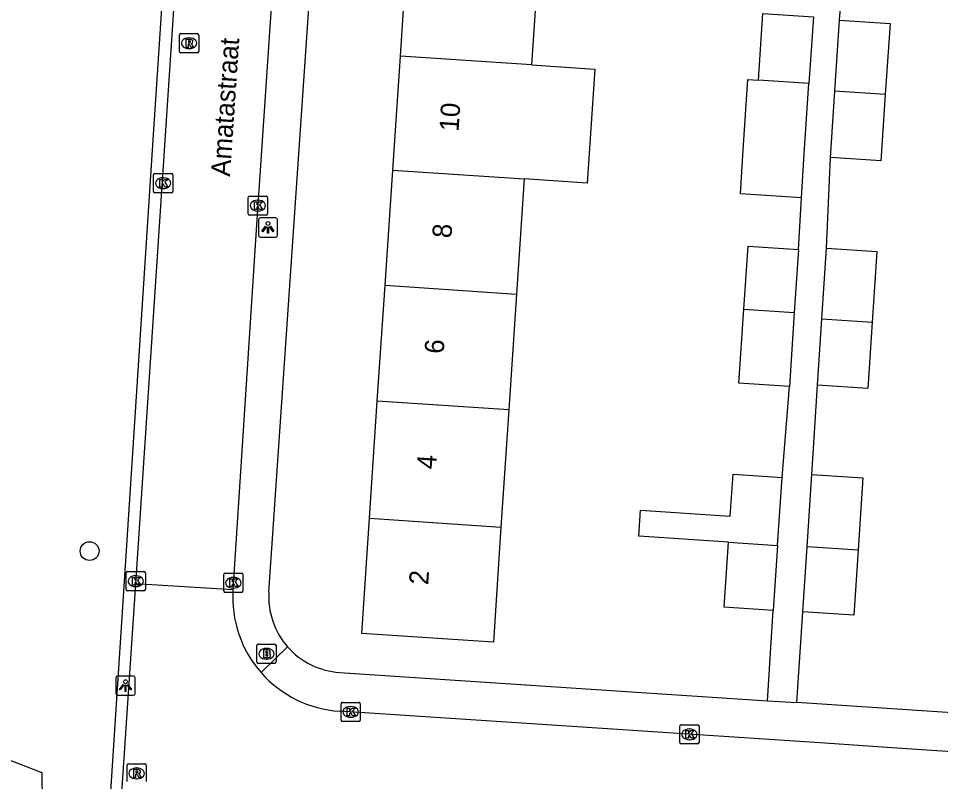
# Model space of a CAD drawing. Extents: x 161848 to 162726, y 385382 to 386521.
# Drawn here: x 161938.68 to 161986.62, y 385769.85 to 385809.54 of the extents above; entities that cross this region are included whole.
import ezdxf

# ---------------------------------------------------------------- set-up
doc = ezdxf.new("R2010")
doc.units = 0
for name, color, linetype in [('IMGEO_Berm_groen', 7, 'Continuous'), ('IMGEO_Boom', 7, 'Continuous'), ('IMGEO_Brandkraan', 7, 'Continuous'), ('IMGEO_Kolk', 7, 'Continuous'), ('IMGEO_Lichtpunt', 7, 'Continuous'), ('IMGEO_Openbare_ruimte_label', 7, 'Continuous'), ('IMGEO_Pand', 7, 'Continuous'), ('IMGEO_Pand_nummerreeks', 7, 'Continuous'), ('IMGEO_Rijbaan_lokaal_open', 7, 'Continuous'), ('IMGEO_Rioolput', 7, 'Continuous'), ('IMGEO_Verkeerseiland_open', 7, 'Continuous'), ('IMGEO_Voetpad_open', 7, 'Continuous')]:
    doc.layers.add(name, color=color, linetype=linetype)

msp = doc.modelspace()

# ---------------------------------------------------------------- linework, layer by layer
at = {"layer": 'IMGEO_Berm_groen'}
msp.add_lwpolyline([(161933.818, 385847.74), (161931.525, 385832.871), (161927.656, 385775.034), (161939.891, 385770.318), (161939.908, 385768.742)], dxfattribs=at)
at = {"layer": 'IMGEO_Boom'}
msp.add_circle((161942.377, 385781.84), 0.489, dxfattribs=at)
at = {"layer": 'IMGEO_Brandkraan'}
for p, q in [((161951.147, 385776.999), (161951.999, 385776.999)), ((161951.072, 385776.073), (161951.072, 385776.925)), ((161951.56, 385776.779), (161951.585, 385776.779)), ((161952.073, 385776.925), (161952.073, 385776.073)), ((161951.999, 385775.999), (161951.147, 385775.999)), ((161951.583, 385776.219), (161951.558, 385776.219))]:
    msp.add_line(p, q, dxfattribs=at)
for points in [[(161951.147, 385776.999), (161951.999, 385776.999)], [(161951.072, 385776.073), (161951.072, 385776.925)], [(161951.42, 385776.699), (161951.42, 385776.299), (161951.633, 385776.299)], [(161951.651, 385776.699), (161951.42, 385776.699)], [(161951.599, 385776.618), (161951.545, 385776.618), (161951.545, 385776.542)], [(161951.545, 385776.542), (161951.598, 385776.542)], [(161951.607, 385776.466), (161951.545, 385776.466), (161951.545, 385776.385)], [(161952.073, 385776.925), (161952.073, 385776.073)], [(161951.999, 385775.999), (161951.147, 385775.999)], [(161951.545, 385776.385), (161951.607, 385776.385)]]:
    msp.add_lwpolyline(points, dxfattribs=at)
for centre, radius, start, end in [((161951.149, 385776.923), 0.0765, 91.552, 178.448), ((161951.149, 385776.923), 0.0765, 91.552, 178.448), ((161951.997, 385776.923), 0.0765, 1.552, 88.448), ((161951.997, 385776.923), 0.0765, 1.552, 88.448), ((161951.6, 385776.58), 0.0379, 267.8285, 90.9355), ((161951.608, 385776.425), 0.0404, 269.8759, 90.5077), ((161951.655, 385776.554), 0.145, 59.4692, 91.5367), ((161951.68, 385776.601), 0.0922, 285.5137, 58.1501), ((161951.685, 385776.409), 0.105, 301.3115, 78.989), ((161951.149, 385776.075), 0.0765, 181.552, 268.448), ((161951.149, 385776.075), 0.0765, 181.552, 268.448), ((161951.639, 385776.55), 0.251, 268.6676, 293.5347), ((161951.997, 385776.075), 0.0765, 271.552, 358.448), ((161951.997, 385776.075), 0.0765, 271.552, 358.448)]:
    msp.add_arc(centre, radius, start, end, dxfattribs=at)
for centre, major_axis, ratio, start_param, end_param in [((161951.559, 385776.499), (-0.387, 0.002), 0.722429, 4.712389, 7.853982), ((161951.584, 385776.499), (-0.39, 0.002), 0.717154, 1.570796, 4.712389)]:
    msp.add_ellipse(centre, major_axis=major_axis, ratio=ratio, start_param=start_param, end_param=end_param, dxfattribs=at)
at = {"layer": 'IMGEO_Kolk'}
for p, q in [((161945.699, 385800.546), (161945.699, 385801.398)), ((161945.774, 385801.472), (161946.626, 385801.472)), ((161946.7, 385801.398), (161946.7, 385800.546)), ((161946.187, 385801.252), (161946.212, 385801.252)), ((161946.626, 385800.472), (161945.774, 385800.472)), ((161946.21, 385800.692), (161946.185, 385800.692)), ((161950.623, 385799.379), (161950.623, 385800.231)), ((161950.698, 385800.305), (161951.55, 385800.305)), ((161951.111, 385800.085), (161951.136, 385800.085)), ((161951.624, 385800.231), (161951.624, 385799.379)), ((161951.134, 385799.525), (161951.109, 385799.525)), ((161951.55, 385799.305), (161950.698, 385799.305)), ((161944.277, 385779.848), (161944.277, 385780.7)), ((161944.352, 385780.774), (161945.204, 385780.774)), ((161944.765, 385780.554), (161944.79, 385780.554)), ((161945.278, 385780.7), (161945.278, 385779.848)), ((161949.351, 385779.766), (161949.351, 385780.618)), ((161949.426, 385780.692), (161950.278, 385780.692)), ((161949.839, 385780.472), (161949.864, 385780.472)), ((161950.352, 385780.618), (161950.352, 385779.766)), ((161944.788, 385779.994), (161944.763, 385779.994)), ((161949.862, 385779.912), (161949.837, 385779.912)), ((161945.204, 385779.774), (161944.352, 385779.774)), ((161950.278, 385779.692), (161949.426, 385779.692)), ((161955.451, 385773.048), (161955.451, 385773.9)), ((161955.526, 385773.974), (161956.378, 385773.974)), ((161955.939, 385773.754), (161955.964, 385773.754)), ((161956.452, 385773.9), (161956.452, 385773.048)), ((161955.962, 385773.194), (161955.937, 385773.194)), ((161956.378, 385772.974), (161955.526, 385772.974)), ((161973.067, 385771.883), (161973.067, 385772.735)), ((161973.142, 385772.809), (161973.994, 385772.809)), ((161974.068, 385772.735), (161974.068, 385771.883)), ((161973.555, 385772.589), (161973.58, 385772.589)), ((161973.994, 385771.809), (161973.142, 385771.809)), ((161973.578, 385772.029), (161973.553, 385772.029))]:
    msp.add_line(p, q, dxfattribs=at)
for points in [[(161945.699, 385800.546), (161945.699, 385801.398)], [(161945.774, 385801.472), (161946.626, 385801.472)], [(161946.7, 385801.398), (161946.7, 385800.546)], [(161946.02, 385801.172), (161946.143, 385801.172), (161946.143, 385801.021), (161946.273, 385801.172), (161946.437, 385801.172), (161946.291, 385801.021), (161946.444, 385800.772), (161946.292, 385800.772), (161946.207, 385800.936), (161946.143, 385800.869), (161946.143, 385800.772), (161946.02, 385800.772), (161946.02, 385801.172)], [(161946.626, 385800.472), (161945.774, 385800.472)], [(161950.623, 385799.379), (161950.623, 385800.231)], [(161950.698, 385800.305), (161951.55, 385800.305)], [(161950.944, 385800.005), (161951.067, 385800.005), (161951.067, 385799.854), (161951.197, 385800.005), (161951.361, 385800.005), (161951.215, 385799.854), (161951.368, 385799.605), (161951.216, 385799.605), (161951.131, 385799.769), (161951.067, 385799.702), (161951.067, 385799.605), (161950.944, 385799.605), (161950.944, 385800.005)], [(161951.624, 385800.231), (161951.624, 385799.379)], [(161951.55, 385799.305), (161950.698, 385799.305)], [(161944.277, 385779.848), (161944.277, 385780.7)], [(161944.352, 385780.774), (161945.204, 385780.774)], [(161944.598, 385780.474), (161944.721, 385780.474), (161944.721, 385780.323), (161944.851, 385780.474), (161945.015, 385780.474), (161944.869, 385780.323), (161945.022, 385780.074), (161944.87, 385780.074), (161944.785, 385780.238), (161944.721, 385780.171), (161944.721, 385780.074), (161944.598, 385780.074), (161944.598, 385780.474)], [(161945.278, 385780.7), (161945.278, 385779.848)], [(161949.351, 385779.766), (161949.351, 385780.618)], [(161949.426, 385780.692), (161950.278, 385780.692)], [(161949.672, 385780.392), (161949.795, 385780.392), (161949.795, 385780.241), (161949.925, 385780.392), (161950.089, 385780.392), (161949.943, 385780.241), (161950.096, 385779.992), (161949.944, 385779.992), (161949.859, 385780.156), (161949.795, 385780.089), (161949.795, 385779.992), (161949.672, 385779.992), (161949.672, 385780.392)], [(161950.352, 385780.618), (161950.352, 385779.766)], [(161945.204, 385779.774), (161944.352, 385779.774)], [(161950.278, 385779.692), (161949.426, 385779.692)], [(161955.451, 385773.048), (161955.451, 385773.9)], [(161955.526, 385773.974), (161956.378, 385773.974)], [(161955.772, 385773.674), (161955.895, 385773.674), (161955.895, 385773.523), (161956.025, 385773.674), (161956.189, 385773.674), (161956.043, 385773.523), (161956.196, 385773.274), (161956.044, 385773.274), (161955.959, 385773.438), (161955.895, 385773.371), (161955.895, 385773.274), (161955.772, 385773.274), (161955.772, 385773.674)], [(161956.452, 385773.9), (161956.452, 385773.048)], [(161956.378, 385772.974), (161955.526, 385772.974)], [(161973.067, 385771.883), (161973.067, 385772.735)], [(161973.142, 385772.809), (161973.994, 385772.809)], [(161974.068, 385772.735), (161974.068, 385771.883)], [(161973.388, 385772.509), (161973.511, 385772.509), (161973.511, 385772.358), (161973.641, 385772.509), (161973.805, 385772.509), (161973.659, 385772.358), (161973.812, 385772.109), (161973.66, 385772.109), (161973.575, 385772.273), (161973.511, 385772.206), (161973.511, 385772.109), (161973.388, 385772.109), (161973.388, 385772.509)], [(161973.994, 385771.809), (161973.142, 385771.809)]]:
    msp.add_lwpolyline(points, dxfattribs=at)
for centre, start, end in [((161945.776, 385801.396), 91.552, 178.448), ((161945.776, 385801.396), 91.552, 178.448), ((161946.624, 385801.396), 1.552, 88.448), ((161946.624, 385801.396), 1.552, 88.448), ((161945.776, 385800.548), 181.552, 268.448), ((161945.776, 385800.548), 181.552, 268.448), ((161946.624, 385800.548), 271.552, 358.448), ((161946.624, 385800.548), 271.552, 358.448), ((161950.7, 385800.229), 91.552, 178.448), ((161950.7, 385800.229), 91.552, 178.448), ((161951.548, 385800.229), 1.552, 88.448), ((161951.548, 385800.229), 1.552, 88.448), ((161950.7, 385799.381), 181.552, 268.448), ((161950.7, 385799.381), 181.552, 268.448), ((161951.548, 385799.381), 271.552, 358.448), ((161951.548, 385799.381), 271.552, 358.448), ((161944.354, 385780.698), 91.552, 178.448), ((161944.354, 385780.698), 91.552, 178.448), ((161945.202, 385780.698), 1.552, 88.448), ((161945.202, 385780.698), 1.552, 88.448), ((161949.428, 385780.616), 91.552, 178.448), ((161949.428, 385780.616), 91.552, 178.448), ((161950.276, 385780.616), 1.552, 88.448), ((161950.276, 385780.616), 1.552, 88.448), ((161944.354, 385779.85), 181.552, 268.448), ((161944.354, 385779.85), 181.552, 268.448), ((161945.202, 385779.85), 271.552, 358.448), ((161945.202, 385779.85), 271.552, 358.448), ((161949.428, 385779.768), 181.552, 268.448), ((161949.428, 385779.768), 181.552, 268.448), ((161950.276, 385779.768), 271.552, 358.448), ((161950.276, 385779.768), 271.552, 358.448), ((161955.528, 385773.898), 91.552, 178.448), ((161955.528, 385773.898), 91.552, 178.448), ((161956.376, 385773.898), 1.552, 88.448), ((161956.376, 385773.898), 1.552, 88.448), ((161955.528, 385773.05), 181.552, 268.448), ((161955.528, 385773.05), 181.552, 268.448), ((161956.376, 385773.05), 271.552, 358.448), ((161956.376, 385773.05), 271.552, 358.448), ((161973.144, 385772.733), 91.552, 178.448), ((161973.144, 385772.733), 91.552, 178.448), ((161973.992, 385772.733), 1.552, 88.448), ((161973.992, 385772.733), 1.552, 88.448), ((161973.144, 385771.885), 181.552, 268.448), ((161973.144, 385771.885), 181.552, 268.448), ((161973.992, 385771.885), 271.552, 358.448), ((161973.992, 385771.885), 271.552, 358.448)]:
    msp.add_arc(centre, 0.0765, start, end, dxfattribs=at)
for centre, major_axis, ratio, start_param, end_param in [((161946.186, 385800.972), (-0.387, 0.002), 0.722429, 4.712389, 7.853982), ((161946.211, 385800.972), (-0.39, 0.002), 0.717154, 1.570796, 4.712389), ((161951.11, 385799.805), (-0.387, 0.002), 0.722429, 4.712389, 7.853982), ((161951.135, 385799.805), (-0.39, 0.002), 0.717154, 1.570796, 4.712389), ((161944.764, 385780.274), (-0.387, 0.002), 0.722429, 4.712389, 7.853982), ((161944.789, 385780.274), (-0.39, 0.002), 0.717154, 1.570796, 4.712389), ((161949.838, 385780.192), (-0.387, 0.002), 0.722429, 4.712389, 7.853982), ((161949.863, 385780.192), (-0.39, 0.002), 0.717154, 1.570796, 4.712389), ((161955.938, 385773.474), (-0.387, 0.002), 0.722429, 4.712389, 7.853982), ((161955.963, 385773.474), (-0.39, 0.002), 0.717154, 1.570796, 4.712389), ((161973.554, 385772.309), (-0.387, 0.002), 0.722429, 4.712389, 7.853982), ((161973.579, 385772.309), (-0.39, 0.002), 0.717154, 1.570796, 4.712389)]:
    msp.add_ellipse(centre, major_axis=major_axis, ratio=ratio, start_param=start_param, end_param=end_param, dxfattribs=at)
at = {"layer": 'IMGEO_Lichtpunt'}
for p, q in [((161951.152, 385799.074), (161951.152, 385798.267)), ((161951.152, 385799.074), (161951.152, 385798.267)), ((161952.054, 385799.169), (161951.246, 385799.169)), ((161952.054, 385799.169), (161951.246, 385799.169)), ((161952.148, 385798.267), (161952.148, 385799.074)), ((161952.148, 385798.267), (161952.148, 385799.074)), ((161951.246, 385798.173), (161952.054, 385798.173)), ((161951.246, 385798.173), (161952.054, 385798.173)), ((161943.742, 385775.246), (161943.742, 385774.439)), ((161943.742, 385775.246), (161943.742, 385774.439)), ((161944.644, 385775.341), (161943.836, 385775.341)), ((161944.644, 385775.341), (161943.836, 385775.341)), ((161944.738, 385774.439), (161944.738, 385775.246)), ((161944.738, 385774.439), (161944.738, 385775.246)), ((161943.836, 385774.345), (161944.644, 385774.345)), ((161943.836, 385774.345), (161944.644, 385774.345))]:
    msp.add_line(p, q, dxfattribs=at)
for points in [[(161951.526, 385798.738), (161951.565, 385798.71), (161951.377, 385798.448), (161951.339, 385798.475), (161951.526, 385798.738)], [(161951.628, 385798.69), (161951.675, 385798.69), (161951.675, 385798.368), (161951.628, 385798.368), (161951.628, 385798.69)], [(161951.738, 385798.71), (161951.776, 385798.737), (161951.963, 385798.475), (161951.924, 385798.447), (161951.738, 385798.71)], [(161944.116, 385774.91), (161944.155, 385774.882), (161943.967, 385774.62), (161943.929, 385774.647), (161944.116, 385774.91)], [(161944.218, 385774.862), (161944.265, 385774.862), (161944.265, 385774.54), (161944.218, 385774.54), (161944.218, 385774.862)], [(161944.328, 385774.882), (161944.366, 385774.909), (161944.553, 385774.647), (161944.514, 385774.619), (161944.328, 385774.882)]]:
    msp.add_lwpolyline(points, dxfattribs=at)
for centre in [(161951.651, 385798.872), (161944.241, 385775.044)]:
    msp.add_circle(centre, 0.0994, dxfattribs=at)
for centre, start, end in [((161951.246, 385799.074), 90, 180), ((161951.246, 385799.074), 90, 180), ((161952.054, 385799.074), 0, 90), ((161952.054, 385799.074), 0, 90), ((161951.246, 385798.267), 180, 270), ((161951.246, 385798.267), 180, 270), ((161952.054, 385798.267), 270, 0), ((161952.054, 385798.267), 270, 360), ((161943.836, 385775.246), 90, 180), ((161943.836, 385775.246), 90, 180), ((161944.644, 385775.246), 0, 90), ((161944.644, 385775.246), 0, 90), ((161943.836, 385774.439), 180, 270), ((161943.836, 385774.439), 180, 270), ((161944.644, 385774.439), 270, 0), ((161944.644, 385774.439), 270, 360)]:
    msp.add_arc(centre, 0.0946, start, end, dxfattribs=at)
at = {"layer": 'IMGEO_Pand'}
for points in [[(161958.535, 385807.578), (161958.93, 385813.487)], [(161965.751, 385813.03), (161965.359, 385807.121)], [(161977.162, 385806.331), (161977.392, 385809.804), (161980.014, 385809.631)], [(161980.014, 385809.631), (161979.783, 385806.155)], [(161981.133, 385805.752), (161981.378, 385809.448)], [(161981.378, 385809.448), (161983.998, 385809.274), (161983.753, 385805.579)], [(161958.138, 385801.649), (161958.535, 385807.578)], [(161965.359, 385807.121), (161958.535, 385807.578)], [(161965.359, 385807.121), (161968.654, 385806.9), (161968.257, 385800.972), (161964.966, 385801.192)], [(161979.389, 385800.205), (161976.217, 385800.415), (161976.369, 385802.713), (161976.612, 385806.368), (161977.162, 385806.331)], [(161979.783, 385806.155), (161977.162, 385806.331)], [(161979.389, 385800.205), (161979.541, 385802.502), (161979.783, 385806.155)], [(161980.905, 385802.312), (161981.133, 385805.752)], [(161983.753, 385805.579), (161981.133, 385805.752)], [(161983.753, 385805.579), (161983.525, 385802.138), (161980.905, 385802.312)], [(161957.737, 385795.665), (161958.138, 385801.649)], [(161958.138, 385801.649), (161964.966, 385801.192)], [(161964.966, 385801.192), (161964.57, 385795.208)], [(161976.397, 385794.417), (161976.615, 385797.702), (161979.237, 385797.529)], [(161980.449, 385793.914), (161980.693, 385797.6)], [(161980.693, 385797.6), (161983.313, 385797.426), (161983.069, 385793.741)], [(161979.237, 385797.529), (161979.019, 385794.242)], [(161957.334, 385789.637), (161957.737, 385795.665)], [(161957.737, 385795.665), (161964.57, 385795.208)], [(161964.57, 385795.208), (161964.17, 385789.179)], [(161978.764, 385790.4), (161976.143, 385790.574), (161976.397, 385794.417)], [(161976.397, 385794.417), (161979.019, 385794.242)], [(161979.019, 385794.242), (161978.764, 385790.4)], [(161980.22, 385790.464), (161980.449, 385793.914)], [(161983.069, 385793.741), (161982.84, 385790.29), (161980.22, 385790.464)], [(161980.449, 385793.914), (161983.069, 385793.741)], [(161956.926, 385783.55), (161957.334, 385789.637)], [(161964.17, 385789.179), (161957.334, 385789.637)], [(161964.17, 385789.179), (161963.767, 385783.092)], [(161975.601, 385782.3), (161970.933, 385782.613), (161971.023, 385783.969), (161975.691, 385783.656), (161975.835, 385785.839), (161978.385, 385785.671)], [(161978.151, 385782.129), (161978.385, 385785.671)], [(161979.692, 385782.058), (161979.94, 385785.823)], [(161979.94, 385785.823), (161982.587, 385785.648), (161982.339, 385781.883)], [(161963.767, 385783.092), (161963.37, 385777.097), (161956.525, 385777.555), (161956.926, 385783.55)], [(161956.926, 385783.55), (161963.767, 385783.092)], [(161977.928, 385778.75), (161975.378, 385778.918), (161975.601, 385782.3)], [(161975.601, 385782.3), (161978.151, 385782.129)], [(161978.151, 385782.129), (161977.928, 385778.75)], [(161979.469, 385778.674), (161979.692, 385782.058)], [(161982.339, 385781.883), (161982.116, 385778.499), (161979.469, 385778.674)], [(161982.339, 385781.883), (161979.692, 385782.058)]]:
    msp.add_lwpolyline(points, dxfattribs=at)
at = {"layer": 'IMGEO_Rijbaan_lokaal_open'}
for points in [[(161953.684, 385837.905), (161951.056, 385798.814), (161949.827, 385779.824)], [(161948.494, 385836.471), (161944.769, 385780.141)], [(161944.769, 385780.141), (161944.03, 385769.276)], [(161949.827, 385779.824), (161944.769, 385780.141)], [(162007.207, 385770.068), (162005.411, 385770.176), (162000, 385770.558), (161984.346, 385771.594), (161980.601, 385771.842), (161955.369, 385773.511)]]:
    msp.add_lwpolyline(points, dxfattribs=at)
for centre, radius, start, end in [((161955.76, 385779.443), 5.945, 176.326, 221.2774), ((161955.76, 385779.445), 5.946, 221.286, 266.2265)]:
    msp.add_arc(centre, radius, start, end, dxfattribs=at)
at = {"layer": 'IMGEO_Rioolput'}
for p, q in [((161947.05, 385807.822), (161947.05, 385808.674)), ((161947.125, 385808.748), (161947.977, 385808.748)), ((161948.051, 385808.674), (161948.051, 385807.822)), ((161947.538, 385808.528), (161947.563, 385808.528)), ((161947.977, 385807.748), (161947.125, 385807.748)), ((161947.561, 385807.968), (161947.536, 385807.968)), ((161944.397, 385770.78), (161945.249, 385770.78)), ((161944.322, 385769.854), (161944.322, 385770.706)), ((161944.81, 385770.56), (161944.835, 385770.56)), ((161945.323, 385770.706), (161945.323, 385769.854)), ((161944.833, 385770), (161944.808, 385770))]:
    msp.add_line(p, q, dxfattribs=at)
for points in [[(161947.05, 385807.822), (161947.05, 385808.674)], [(161947.125, 385808.748), (161947.977, 385808.748)], [(161948.051, 385808.674), (161948.051, 385807.822)], [(161947.639, 385808.446), (161947.387, 385808.448), (161947.387, 385808.048)], [(161947.387, 385808.048), (161947.511, 385808.048), (161947.511, 385808.21), (161947.522, 385808.21)], [(161947.565, 385808.367), (161947.511, 385808.367), (161947.511, 385808.286)], [(161947.511, 385808.286), (161947.563, 385808.286)], [(161947.569, 385808.181), (161947.64, 385808.048), (161947.78, 385808.048), (161947.715, 385808.174)], [(161947.977, 385807.748), (161947.125, 385807.748)], [(161944.397, 385770.78), (161945.249, 385770.78)], [(161944.322, 385769.854), (161944.322, 385770.706)], [(161944.911, 385770.478), (161944.659, 385770.48), (161944.659, 385770.08)], [(161944.659, 385770.08), (161944.783, 385770.08), (161944.783, 385770.242), (161944.794, 385770.242)], [(161944.837, 385770.399), (161944.783, 385770.399), (161944.783, 385770.318)], [(161944.783, 385770.318), (161944.835, 385770.318)], [(161945.323, 385770.706), (161945.323, 385769.854)], [(161944.841, 385770.213), (161944.912, 385770.08), (161945.052, 385770.08), (161944.987, 385770.206)]]:
    msp.add_lwpolyline(points, dxfattribs=at)
for centre, radius, start, end in [((161947.127, 385808.672), 0.0765, 91.552, 178.448), ((161947.127, 385808.672), 0.0765, 91.552, 178.448), ((161947.975, 385808.672), 0.0765, 1.552, 88.448), ((161947.975, 385808.672), 0.0765, 1.552, 88.448), ((161947.521, 385808.157), 0.0533, 26.0293, 88.6989), ((161947.547, 385808.475), 0.19, 274.7715, 282.9687), ((161947.571, 385808.271), 0.0964, 77.0061, 93.1865), ((161947.585, 385808.328), 0.0378, 276.6634, 79.6772), ((161947.638, 385808.336), 0.109, 350.3612, 89.416), ((161947.636, 385808.336), 0.112, 277.5842, 350.9817), ((161947.62, 385808.121), 0.108, 29.5134, 73.7905), ((161947.127, 385807.824), 0.0765, 181.552, 268.448), ((161947.127, 385807.824), 0.0765, 181.552, 268.448), ((161947.975, 385807.824), 0.0765, 271.552, 358.448), ((161947.975, 385807.824), 0.0765, 271.552, 358.448), ((161944.399, 385770.704), 0.0765, 91.552, 178.448), ((161944.399, 385770.704), 0.0765, 91.552, 178.448), ((161945.247, 385770.704), 0.0765, 1.552, 88.448), ((161945.247, 385770.704), 0.0765, 1.552, 88.448), ((161944.793, 385770.189), 0.0533, 26.0293, 88.6989), ((161944.819, 385770.507), 0.19, 274.7715, 282.9687), ((161944.843, 385770.303), 0.0964, 77.0061, 93.1865), ((161944.857, 385770.36), 0.0378, 276.6634, 79.6772), ((161944.91, 385770.368), 0.109, 350.3612, 89.416), ((161944.908, 385770.368), 0.112, 277.5842, 350.9817), ((161944.892, 385770.153), 0.108, 29.5134, 73.7905)]:
    msp.add_arc(centre, radius, start, end, dxfattribs=at)
for centre, major_axis, ratio, start_param, end_param in [((161947.537, 385808.248), (-0.387, 0.002), 0.722429, 4.712389, 7.853982), ((161947.562, 385808.248), (-0.39, 0.002), 0.717154, 1.570796, 4.712389), ((161944.809, 385770.28), (-0.387, 0.002), 0.722429, 4.712389, 7.853982), ((161944.834, 385770.28), (-0.39, 0.002), 0.717154, 1.570796, 4.712389)]:
    msp.add_ellipse(centre, major_axis=major_axis, ratio=ratio, start_param=start_param, end_param=end_param, dxfattribs=at)
at = {"layer": 'IMGEO_Verkeerseiland_open'}
msp.add_lwpolyline([(161943.443, 385768.793), (161945.684, 385803.221), (161947.829, 385835.828), (161947.874, 385836.512), (161948.121, 385836.496), (161948.494, 385836.471)], dxfattribs=at)
at = {"layer": 'IMGEO_Voetpad_open'}
for points in [[(161951.696, 385779.71), (161955.683, 385837.954)], [(161981.378, 385809.448), (161981.747, 385814.218)], [(161980.693, 385797.6), (161980.905, 385802.312)], [(161979.237, 385797.529), (161979.389, 385800.205)], [(161978.385, 385785.671), (161978.764, 385790.4)], [(161979.94, 385785.823), (161980.22, 385790.464)], [(161977.618, 385774.059), (161977.928, 385778.75)], [(161979.158, 385773.957), (161979.469, 385778.674)], [(161951.292, 385775.521), (161952.674, 385776.858)], [(161955.379, 385775.527), (161977.618, 385774.059)], [(161977.618, 385774.059), (161979.158, 385773.957)], [(162004.679, 385772.273), (162000, 385772.581), (161979.158, 385773.957)]]:
    msp.add_lwpolyline(points, dxfattribs=at)
for centre, radius, start, end in [((161955.636, 385779.468), 3.948, 176.479, 221.3765), ((161955.638, 385779.468), 3.949, 221.3634, 266.2374)]:
    msp.add_arc(centre, radius, start, end, dxfattribs=at)

# ---------------------------------------------------------------- texts
at = {"layer": 'IMGEO_Openbare_ruimte_label'}
msp.add_text('Amatastraat', height=1, rotation=86.1593, dxfattribs=at).set_placement((161949.678, 385801.296))
at = {"layer": 'IMGEO_Pand_nummerreeks'}
for s, rotation, p in [('10', 86.1729, (161961.558, 385803.638)), ('8', 86.1705, (161961.187, 385798.091)), ('6', 86.1705, (161960.785, 385792.079)), ('4', 86.1705, (161960.383, 385786.072)), ('2', 86.1705, (161959.98, 385780.063))]:
    msp.add_text(s, height=1, rotation=rotation, dxfattribs=at).set_placement(p)

doc.saveas('drawing.dxf')
